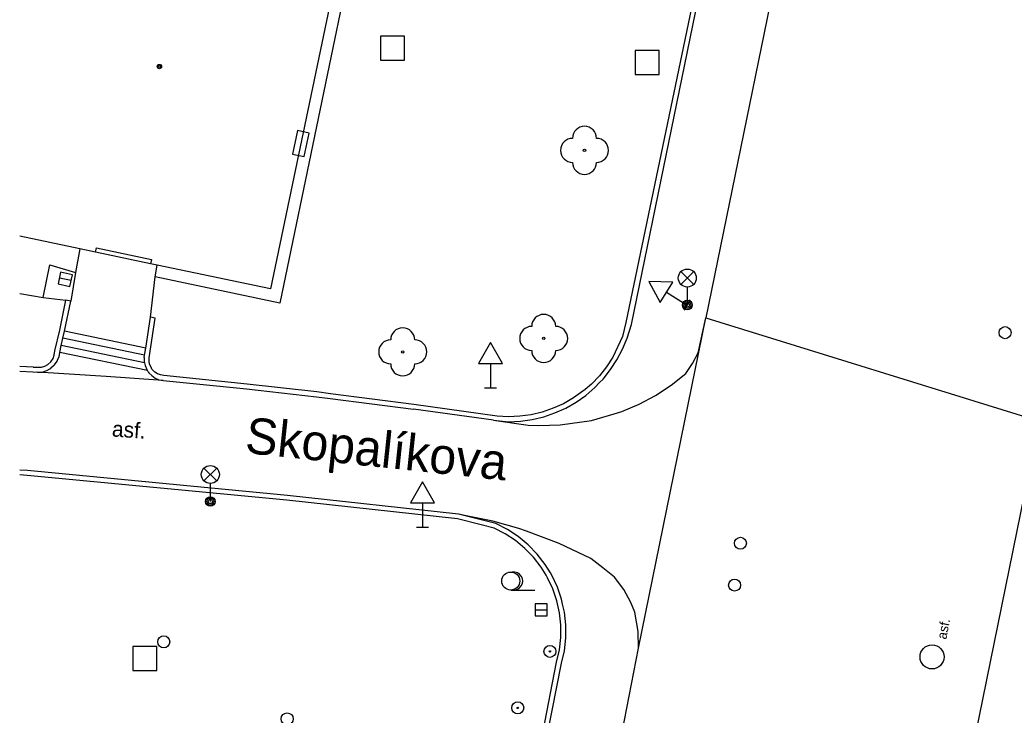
# Model space of a CAD drawing. Extents: x -595546 to -593986, y -1160845 to -1159202.
# Drawn here: x -595539.58 to -595498.18, y -1159503.17 to -1159474.23 of the extents above; entities that cross this region are included whole.
import ezdxf

# ---------------------------------------------------------------- set-up
doc = ezdxf.new("R2010")
doc.units = 0
for name, color, linetype in [('Level 22', 7, 'Continuous'), ('Level 24', 7, 'Continuous'), ('Level 25', 7, 'Continuous'), ('Level 26', 7, 'Continuous'), ('Level 27', 7, 'Continuous'), ('Level 28', 7, 'Continuous'), ('Level 33', 7, 'Continuous'), ('Level 34', 7, 'Continuous'), ('Level 36', 7, 'Continuous'), ('Level 39', 7, 'Continuous'), ('Nazvy ulic', 7, 'Continuous'), ('Specificka linie pasportu komunikaci', 7, 'Continuous'), ('TM - budovy zdene_ betonove - NP', 7, 'Continuous'), ('TM - budovy zdene_ betonove - VP', 7, 'Continuous'), ('TM - chodniky - VP', 7, 'Continuous'), ('TM - komunikace - VP', 7, 'Continuous'), ('TM - podezdivka plotu - VP', 7, 'Continuous'), ('TM - popis povrchu', 7, 'Continuous'), ('TM - rozhrani mezi zpev. plochami mezi sebou - VP', 7, 'Continuous'), ('TM - rozhrani ploch obecne - VP', 7, 'Continuous'), ('TM - schody - VP', 7, 'Continuous'), ('TM - vstup do budovy - zdene_ betonove  - shora neviditelny', 7, 'Continuous')]:
    doc.layers.add(name, color=color, linetype=linetype)

msp = doc.modelspace()

# ---------------------------------------------------------------- linework, layer by layer
at = {"layer": 'Level 22'}
for centre in [(-595516.07, -1159479.66), (-595517.77, -1159487.49), (-595523.64, -1159488.05)]:
    msp.add_circle(centre, 0.05, dxfattribs=at)
for centre, start, end in [((-595516.07, -1159479.16), 0, 180), ((-595516.57, -1159479.66), 90, 270), ((-595515.57, -1159479.66), 270, 90), ((-595516.07, -1159480.16), 180, 0), ((-595517.77, -1159486.99), 0, 180), ((-595523.64, -1159487.55), 0, 180), ((-595518.27, -1159487.49), 90, 270), ((-595517.27, -1159487.49), 270, 90), ((-595524.14, -1159488.05), 90, 270), ((-595523.14, -1159488.05), 270, 90), ((-595517.77, -1159487.99), 180, 0), ((-595523.64, -1159488.55), 180, 0)]:
    msp.add_arc(centre, 0.5, start, end, dxfattribs=at)
at = {"layer": 'Level 24'}
msp.add_lwpolyline([(-595527.736, -1159479.917), (-595527.533, -1159478.938), (-595528.023, -1159478.837), (-595528.225, -1159479.816)], close=True, dxfattribs=at)
at = {"layer": 'Level 25'}
for centre, radius in [((-595517.51, -1159500.52), 0.25), ((-595517.51, -1159500.52), 0.0303), ((-595518.85, -1159502.87), 0.25), ((-595518.85, -1159502.87), 0.0303)]:
    msp.add_circle(centre, radius, dxfattribs=at)
at = {"layer": 'Level 26'}
for points in [[(-595524.56, -1159475.91), (-595523.56, -1159475.91), (-595523.56, -1159474.91), (-595524.56, -1159474.91)], [(-595513.96, -1159476.5), (-595512.96, -1159476.5), (-595512.96, -1159475.5), (-595513.96, -1159475.5)], [(-595534.88, -1159501.32), (-595533.88, -1159501.32), (-595533.88, -1159500.32), (-595534.88, -1159500.32)]]:
    msp.add_lwpolyline(points, close=True, dxfattribs=at)
at = {"layer": 'Level 27'}
for p, q in [((-595537.445, -1159485.082), (-595537.935, -1159484.978)), ((-595518.13, -1159498.79), (-595517.63, -1159498.79))]:
    msp.add_line(p, q, dxfattribs=at)
for points in [[(-595537.394, -1159484.837), (-595537.883, -1159484.734), (-595537.986, -1159485.223), (-595537.497, -1159485.326)], [(-595518.13, -1159499.04), (-595517.63, -1159499.04), (-595517.63, -1159498.54), (-595518.13, -1159498.54)]]:
    msp.add_lwpolyline(points, close=True, dxfattribs=at)
msp.add_circle((-595501.6, -1159500.75), 0.5, dxfattribs=at)
at = {"layer": 'Level 28'}
for centre in [(-595498.56, -1159487.25), (-595509.58, -1159496.02), (-595509.82, -1159497.76), (-595533.59, -1159500.12), (-595528.45, -1159503.33)]:
    msp.add_circle(centre, 0.25, dxfattribs=at)
at = {"layer": 'Level 33'}
for p, q in [((-595512.055, -1159485.24), (-595511.525, -1159484.71)), ((-595512.055, -1159484.71), (-595511.525, -1159485.24)), ((-595511.79, -1159485.35), (-595511.79, -1159486.1)), ((-595531.915, -1159493.42), (-595531.385, -1159492.89)), ((-595531.915, -1159492.89), (-595531.385, -1159493.42)), ((-595531.65, -1159493.53), (-595531.65, -1159494.28))]:
    msp.add_line(p, q, dxfattribs=at)
for centre, radius in [((-595511.79, -1159484.975), 0.375), ((-595511.79, -1159486.1), 0.2), ((-595511.79, -1159486.1), 0.145), ((-595511.79, -1159486.1), 0.0876), ((-595531.65, -1159493.155), 0.375), ((-595531.65, -1159494.28), 0.2), ((-595531.65, -1159494.28), 0.145), ((-595531.65, -1159494.28), 0.0876)]:
    msp.add_circle(centre, radius, dxfattribs=at)
at = {"layer": 'Level 34'}
for p, q in [((-595512.658, -1159485.569), (-595511.79, -1159486.1)), ((-595511.92, -1159486.313), (-595511.66, -1159485.887)), ((-595519.98, -1159488.532), (-595519.98, -1159489.55)), ((-595520.23, -1159489.55), (-595519.73, -1159489.55)), ((-595522.82, -1159494.332), (-595522.82, -1159495.35)), ((-595523.07, -1159495.35), (-595522.57, -1159495.35))]:
    msp.add_line(p, q, dxfattribs=at)
for points in [[(-595512.919, -1159485.995), (-595512.397, -1159485.142), (-595513.397, -1159485.117)], [(-595520.48, -1159488.532), (-595519.48, -1159488.532), (-595519.98, -1159487.666)], [(-595523.32, -1159494.332), (-595522.32, -1159494.332), (-595522.82, -1159493.466)]]:
    msp.add_lwpolyline(points, close=True, dxfattribs=at)
at = {"layer": 'Level 36'}
msp.add_line((-595519.14, -1159497.965), (-595518.14, -1159497.965), dxfattribs=at)
msp.add_circle((-595519.14, -1159497.59), 0.375, dxfattribs=at)
msp.add_arc((-595519.015, -1159497.59), 0.375, 260.4059, 99.5941, dxfattribs=at)
at = {"layer": 'Level 39'}
for radius in [0.09, 0.0398]:
    msp.add_circle((-595533.77, -1159476.17), radius, dxfattribs=at)
at = {"layer": 'Specificka linie pasportu komunikaci'}
for points in [[(-595513.82, -1159500.39), (-595511.02, -1159486.63)], [(-595511.02, -1159486.63), (-595497.13, -1159490.93)], [(-595500.88, -1159509.4), (-595497.13, -1159490.93)]]:
    msp.add_lwpolyline(points, dxfattribs=at)
at = {"layer": 'TM - budovy zdene_ betonove - NP'}
for points in [[(-595536.43, -1159483.9), (-595536.39, -1159483.72)], [(-595534.1, -1159484.21), (-595534.14, -1159484.38)]]:
    msp.add_lwpolyline(points, dxfattribs=at)
at = {"layer": 'TM - budovy zdene_ betonove - VP'}
for points in [[(-595526.03, -1159470.53), (-595529.14, -1159485.43)], [(-595537.08, -1159483.76), (-595539.58, -1159483.231)], [(-595536.43, -1159483.9), (-595537.08, -1159483.76)], [(-595534.14, -1159484.38), (-595536.43, -1159483.9)], [(-595533.87, -1159484.44), (-595534.14, -1159484.38)], [(-595529.14, -1159485.43), (-595533.87, -1159484.44)]]:
    msp.add_lwpolyline(points, dxfattribs=at)
at = {"layer": 'TM - chodniky - VP'}
for points in [[(-595533.94, -1159484.93), (-595533.87, -1159484.44)], [(-595534.14, -1159486.61), (-595533.94, -1159484.93)], [(-595539.58, -1159485.614), (-595538.61, -1159485.79)], [(-595538.61, -1159485.79), (-595537.66, -1159485.9)]]:
    msp.add_lwpolyline(points, dxfattribs=at)
at = {"layer": 'TM - komunikace - VP'}
for points in [[(-595502.82, -1159449.14), (-595504.11, -1159454.35), (-595506.9, -1159466.48), (-595511.02, -1159486.63)], [(-595511.34, -1159488.09), (-595511.02, -1159486.63)], [(-595511.57, -1159488.53), (-595511.34, -1159488.09)], [(-595511.85, -1159488.95), (-595511.57, -1159488.53)], [(-595512.46, -1159489.43), (-595511.85, -1159488.95)], [(-595513.11, -1159489.86), (-595512.46, -1159489.43)], [(-595513.8, -1159490.22), (-595513.11, -1159489.86)], [(-595514.84, -1159490.63), (-595514.51, -1159490.53)], [(-595514.51, -1159490.53), (-595513.8, -1159490.22)], [(-595519.86, -1159490.89), (-595518.42, -1159491.1)], [(-595517.09, -1159491.09), (-595515.78, -1159490.9)], [(-595515.78, -1159490.9), (-595514.84, -1159490.63)], [(-595518.42, -1159491.1), (-595517.97, -1159491.12)], [(-595517.97, -1159491.12), (-595517.09, -1159491.09)], [(-595521, -1159494.87), (-595521.32, -1159494.8)], [(-595519.89, -1159495.1), (-595521, -1159494.87)], [(-595518.81, -1159495.41), (-595519.89, -1159495.1)], [(-595518.49, -1159495.51), (-595518.81, -1159495.41)], [(-595517.12, -1159496.03), (-595518.49, -1159495.51)], [(-595515.8, -1159496.65), (-595517.12, -1159496.03)], [(-595515.31, -1159497.04), (-595515.8, -1159496.65)], [(-595514.82, -1159497.43), (-595515.31, -1159497.04)], [(-595514.43, -1159497.94), (-595514.82, -1159497.43)], [(-595514.14, -1159498.48), (-595514.43, -1159497.94)], [(-595513.83, -1159499.69), (-595513.98, -1159498.89), (-595514.14, -1159498.48)], [(-595513.82, -1159500.39), (-595513.83, -1159499.69)], [(-595514.89, -1159505.88), (-595513.82, -1159500.39)]]:
    msp.add_lwpolyline(points, dxfattribs=at)
at = {"layer": 'TM - podezdivka plotu - VP'}
for points in [[(-595514.11, -1159486.91), (-595508.57, -1159459.91)], [(-595508.76, -1159460.02), (-595514.35, -1159486.82), (-595514.49, -1159487.41), (-595514.89, -1159488.27), (-595515.15, -1159488.67), (-595515.45, -1159489.05), (-595515.78, -1159489.39), (-595516.04, -1159489.62), (-595516.53, -1159489.97), (-595516.94, -1159490.21), (-595517.38, -1159490.4), (-595517.83, -1159490.56), (-595518.29, -1159490.67), (-595518.76, -1159490.73), (-595519.24, -1159490.76), (-595519.71, -1159490.73), (-595523.17, -1159490.24)], [(-595537.92, -1159487.15), (-595537.66, -1159485.9)], [(-595537.72, -1159487.19), (-595537.46, -1159485.94)], [(-595537.46, -1159485.94), (-595537.66, -1159485.9)], [(-595534.34, -1159487.89), (-595534.14, -1159486.61)], [(-595534.2, -1159488.3), (-595533.94, -1159486.64)], [(-595533.94, -1159486.64), (-595534.14, -1159486.61)], [(-595538.12, -1159488.01), (-595537.92, -1159487.15)], [(-595537.92, -1159488.07), (-595537.86, -1159487.78), (-595537.79, -1159487.48), (-595537.72, -1159487.19)], [(-595515.3, -1159489.18), (-595514.99, -1159488.79), (-595514.72, -1159488.38), (-595514.49, -1159487.94), (-595514.3, -1159487.48), (-595514.11, -1159486.91)], [(-595538.15, -1159488.19), (-595538.12, -1159488.01)], [(-595534.4, -1159488.28), (-595534.39, -1159488.19), (-595534.34, -1159487.89)], [(-595538.41, -1159488.57), (-595538.29, -1159488.46)], [(-595538.29, -1159488.46), (-595538.2, -1159488.33)], [(-595538.2, -1159488.33), (-595538.15, -1159488.19)], [(-595538.14, -1159488.59), (-595538.03, -1159488.43)], [(-595538.03, -1159488.43), (-595538, -1159488.36), (-595537.95, -1159488.25)], [(-595537.95, -1159488.25), (-595537.92, -1159488.07)], [(-595534.4, -1159488.28), (-595534.4, -1159488.45)], [(-595534.4, -1159488.45), (-595534.39, -1159488.5), (-595534.37, -1159488.62)], [(-595534.2, -1159488.43), (-595534.2, -1159488.3)], [(-595534.18, -1159488.56), (-595534.2, -1159488.43)], [(-595539.03, -1159488.68), (-595539.58, -1159488.652)], [(-595539.58, -1159488.856), (-595539.04, -1159488.88)], [(-595539.04, -1159488.88), (-595538.84, -1159488.89)], [(-595539.03, -1159488.68), (-595538.84, -1159488.69)], [(-595538.84, -1159488.69), (-595538.68, -1159488.69)], [(-595538.84, -1159488.89), (-595538.65, -1159488.89)], [(-595538.68, -1159488.69), (-595538.54, -1159488.64)], [(-595538.65, -1159488.89), (-595538.46, -1159488.83)], [(-595538.54, -1159488.64), (-595538.41, -1159488.57)], [(-595538.46, -1159488.83), (-595538.33, -1159488.76)], [(-595538.33, -1159488.76), (-595538.29, -1159488.73)], [(-595538.14, -1159488.59), (-595538.18, -1159488.63), (-595538.29, -1159488.73)], [(-595534.37, -1159488.62), (-595534.3, -1159488.78)], [(-595534.27, -1159488.83), (-595534.3, -1159488.78)], [(-595534.24, -1159488.88), (-595534.27, -1159488.83)], [(-595534.24, -1159488.88), (-595534.21, -1159488.92)], [(-595534.12, -1159488.69), (-595534.18, -1159488.56)], [(-595534.08, -1159488.77), (-595534.12, -1159488.69)], [(-595533.96, -1159488.89), (-595534.08, -1159488.77)], [(-595533.85, -1159488.96), (-595533.96, -1159488.89)], [(-595534.21, -1159488.92), (-595534.09, -1159489.04)], [(-595534.09, -1159489.04), (-595533.95, -1159489.14)], [(-595533.95, -1159489.14), (-595533.79, -1159489.21)], [(-595533.73, -1159489.01), (-595533.85, -1159488.96)], [(-595533.79, -1159489.21), (-595533.62, -1159489.24)], [(-595533.59, -1159489.04), (-595533.73, -1159489.01)], [(-595533.62, -1159489.24), (-595530.14, -1159489.59)], [(-595530.12, -1159489.39), (-595533.59, -1159489.04)], [(-595515.44, -1159489.32), (-595515.3, -1159489.18)], [(-595530.14, -1159489.59), (-595527.23, -1159489.92)], [(-595527.21, -1159489.72), (-595530.12, -1159489.39)], [(-595519.86, -1159490.89), (-595519.24, -1159490.96), (-595518.74, -1159490.93), (-595518.25, -1159490.86), (-595517.77, -1159490.75), (-595517.3, -1159490.59), (-595516.85, -1159490.39), (-595516.42, -1159490.14), (-595516.02, -1159489.86), (-595515.64, -1159489.53), (-595515.44, -1159489.32)], [(-595527.23, -1159489.92), (-595526.66, -1159489.99)], [(-595526.64, -1159489.79), (-595527.21, -1159489.72)], [(-595526.66, -1159489.99), (-595523.19, -1159490.44)], [(-595523.17, -1159490.24), (-595526.64, -1159489.79)], [(-595519.86, -1159490.89), (-595523.19, -1159490.44)], [(-595539.26, -1159492.99), (-595539.58, -1159492.97)], [(-595528.44, -1159494.03), (-595539.26, -1159492.99)], [(-595539.28, -1159493.19), (-595539.58, -1159493.171)], [(-595528.46, -1159494.23), (-595539.28, -1159493.19)], [(-595521.36, -1159495), (-595528.46, -1159494.23)], [(-595521.32, -1159494.8), (-595528.44, -1159494.03)], [(-595520.37, -1159495.25), (-595521.36, -1159495)], [(-595519.76, -1159495.2), (-595521.32, -1159494.8)], [(-595519.83, -1159495.39), (-595520.37, -1159495.25)], [(-595519.38, -1159495.62), (-595519.83, -1159495.39)], [(-595519.28, -1159495.44), (-595519.76, -1159495.2)], [(-595518.83, -1159495.74), (-595519.28, -1159495.44)], [(-595518.95, -1159495.9), (-595519.38, -1159495.62)], [(-595518.55, -1159496.23), (-595518.95, -1159495.9)], [(-595518.42, -1159496.08), (-595518.83, -1159495.74)], [(-595518.19, -1159496.6), (-595518.55, -1159496.23)], [(-595518.04, -1159496.47), (-595518.42, -1159496.08)], [(-595517.88, -1159497.01), (-595518.19, -1159496.6)], [(-595517.71, -1159496.9), (-595518.04, -1159496.47)], [(-595517.66, -1159497.35), (-595517.88, -1159497.01)], [(-595517.49, -1159497.25), (-595517.71, -1159496.9)], [(-595517.61, -1159497.45), (-595517.66, -1159497.35)], [(-595517.39, -1159497.92), (-595517.61, -1159497.45)], [(-595517.43, -1159497.35), (-595517.49, -1159497.25)], [(-595517.2, -1159497.84), (-595517.43, -1159497.35)], [(-595517.22, -1159498.41), (-595517.39, -1159497.92)], [(-595517.03, -1159498.35), (-595517.2, -1159497.84)], [(-595517.11, -1159498.91), (-595517.22, -1159498.41)], [(-595516.98, -1159498.56), (-595517.03, -1159498.35)], [(-595516.91, -1159498.88), (-595516.98, -1159498.56)], [(-595517.05, -1159499.42), (-595517.11, -1159498.91)], [(-595516.85, -1159499.41), (-595516.91, -1159498.88)], [(-595517.05, -1159499.68), (-595517.05, -1159499.42)], [(-595516.85, -1159499.95), (-595516.85, -1159499.41)], [(-595517.11, -1159500.45), (-595517.05, -1159499.94)], [(-595517.05, -1159499.94), (-595517.05, -1159499.68)], [(-595516.91, -1159500.49), (-595516.85, -1159499.95)], [(-595517.23, -1159500.97), (-595517.11, -1159500.45)], [(-595517.03, -1159501.01), (-595516.91, -1159500.49)], [(-595517.8, -1159503.91), (-595517.23, -1159500.97)], [(-595517.61, -1159503.96), (-595517.03, -1159501.01)]]:
    msp.add_lwpolyline(points, dxfattribs=at)
at = {"layer": 'TM - rozhrani mezi zpev. plochami mezi sebou - VP'}
msp.add_lwpolyline([(-595533.62, -1159489.24), (-595533.82, -1159489.23), (-595535.99, -1159489.08), (-595538.84, -1159488.89)], dxfattribs=at)
at = {"layer": 'TM - rozhrani ploch obecne - VP'}
for points in [[(-595525.56, -1159470.63), (-595528.76, -1159486.02), (-595533.94, -1159484.93)], [(-595537.08, -1159483.76), (-595537.26, -1159484.74)], [(-595538.61, -1159485.79), (-595538.33, -1159484.43), (-595537.26, -1159484.74)], [(-595537.26, -1159484.74), (-595537.46, -1159485.94)], [(-595534.34, -1159487.89), (-595537.72, -1159487.19)], [(-595534.27, -1159488.83), (-595537.92, -1159488.07)]]:
    msp.add_lwpolyline(points, dxfattribs=at)
at = {"layer": 'TM - schody - VP'}
for points in [[(-595534.39, -1159488.19), (-595537.79, -1159487.48)], [(-595534.39, -1159488.5), (-595537.86, -1159487.78)]]:
    msp.add_lwpolyline(points, dxfattribs=at)
at = {"layer": 'TM - vstup do budovy - zdene_ betonove  - shora neviditelny'}
msp.add_lwpolyline([(-595536.39, -1159483.72), (-595534.1, -1159484.21)], dxfattribs=at)

# ---------------------------------------------------------------- texts
at = {"layer": 'Nazvy ulic'}
msp.add_text('Skopalíkova', height=1.5, rotation=353.9434, dxfattribs=at).set_placement((-595530.24, -1159492.251))
at = {"layer": 'TM - popis povrchu'}
for height, rotation, p in [(0.65, 356, (-595535.76, -1159491.57)), (0.4, 78.7318, (-595501.01, -1159500.04))]:
    msp.add_text('asf.', height=height, rotation=rotation, dxfattribs=at).set_placement(p)

doc.saveas('drawing.dxf')
